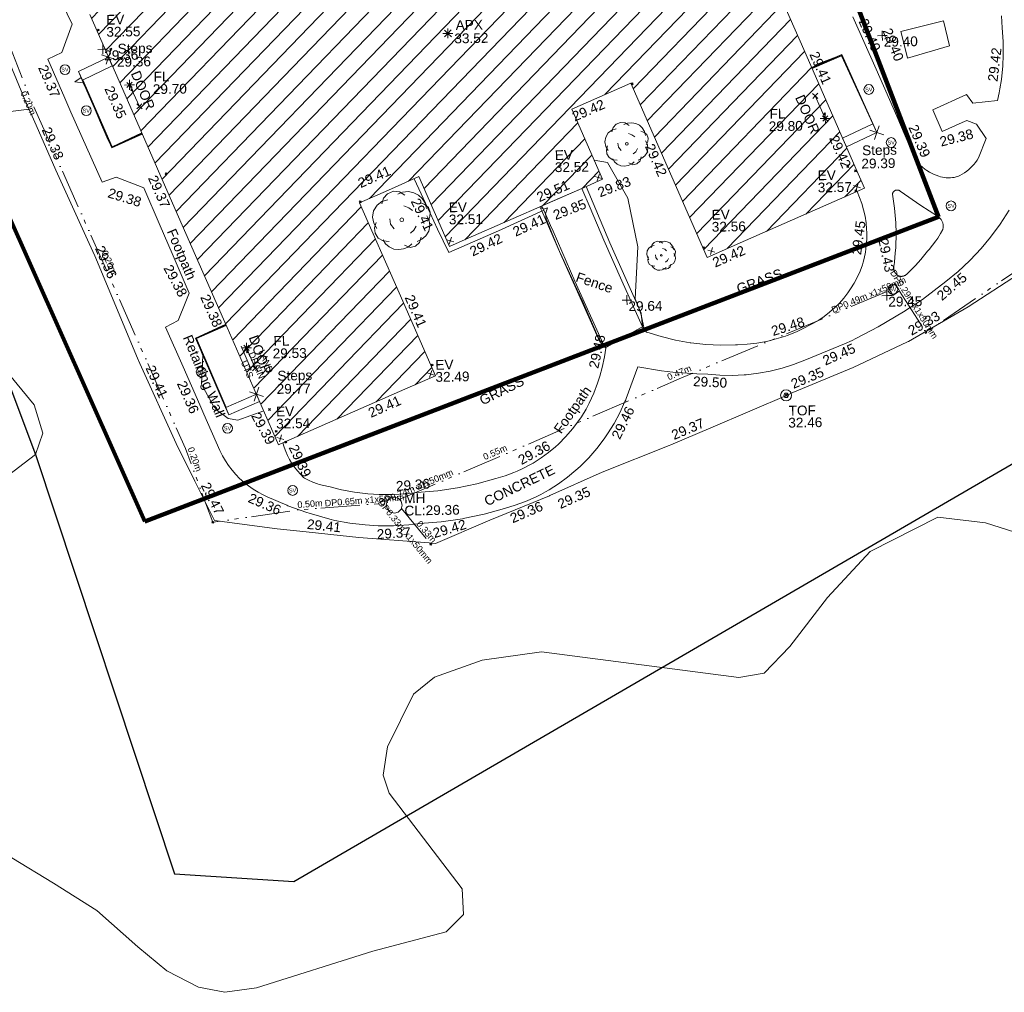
# Model space of a CAD drawing. Header units: millimetres. Extents: x -290717 to 520720, y -103372 to 287762.
# Tile 318 of 375: x 303321 to 341208, y 53669 to 91078. Entities that reach past the tile are written whole.
import ezdxf

# ---------------------------------------------------------------- set-up
doc = ezdxf.new("R2010")
doc.units = ezdxf.units.MM
doc.linetypes.add('IMPORT-UG_DRAINAGE_UNIDENTIFIED_QLB2 _2_', pattern=[2700, 1500, -300, 0, -250, 150, -300, 0, -200])
doc.linetypes.add('IMPORT-UG_ELEC_STREET LIGHTING_QLB2 _2_', pattern=[2700, 1500, -300, 0, -250, 150, -300, 0, -200])
for name, color, linetype, lineweight, true_color in [('00__TOPO__TOP_OF_FENCE_SYMBOL', 7, 'Continuous', 9, 0x666666), ('00_TOPO_APEX_BUILDING', 7, 'Continuous', 9, 0x666666), ('00_TOPO_EAVE', 7, 'Continuous', 9, 0x666666), ('00_TOPO_LEVEL_FLOOR', 7, 'Continuous', 9, 0x666666), ('00_TOPO_SERV_MH', 7, 'Continuous', 9, 0x666666), ('00_TOPO_SERV_STOP_VALVE', 7, 'Continuous', 9, 0x666666), ('00_TOPO_TREE', 7, 'Continuous', 9, 0x666666), ('00_UAV_APEX_BUILDING', 7, 'Continuous', 9, 0x666666), ('00_UAV_BUILDING_HATCH', 7, 'Continuous', 9, 0x999999), ('00_UAV_BUILDING_OUTLINE', 5, 'Continuous', 9, 0x0000ff), ('00_UAV_CONCRETE', 9, 'Continuous', 9, 0x808080), ('00_UAV_EAVE', 7, 'Continuous', 9, 0x666666), ('00_UAV_FENCE', 7, 'Continuous', 9, 0x264c2f), ('00_UAV_FOOTPATH', 7, 'Continuous', 9, 0xa50000), ('00_UAV_FORM_LINES', 7, 'Continuous', 9, 0x666666), ('00_UAV_INT_DOOR', 7, 'Continuous', 9, 0x7f4f3f), ('00_UAV_LEVEL_FLOOR', 7, 'Continuous', 9, 0x666666), ('00_UAV_LEVEL_SPOT', 7, 'Continuous', 9, 0x666666), ('00_UAV_STEPS', 7, 'Continuous', 9, 0x666666), ('00_UAV_TOP_OF_FENCE', 6, 'Continuous', 9, 0xff00ff), ('00_UAV_TREE_LINE', 7, 'Continuous', 9, 0x52a552), ('00_UAV_VEGETATION', 7, 'Continuous', 9, 0x52a552), ('00_UAV_WALL_RETAINING', 7, 'Continuous', 9, 0x7c00a5), ('01_DTM_CONTOUR_MNR', 7, 'Continuous', 9, 0xa5a552), ('12333-PUM-2D-U-0001-C01 - Rev2_REVIT IMPORT_dwg', 7, 'Continuous', 9, 0x767676), ('A_RHA_Line', 7, 'Continuous', 9, 0x00a600), ('PUM-ELECTRIC-MH', 1, 'Continuous', 9, 0xff0000), ('PUM-ELECTRIC-SL-QLB2', 7, 'IMPORT-UG_ELEC_STREET LIGHTING_QLB2 _2_', 9, 0xff7f7f), ('PUM-SURVEY BOUNDARY_EXTENT', 190, 'Continuous', 25, 0x7f00ff), ('PUM-UNIDENTIFIED-QLB2', 150, 'IMPORT-UG_DRAINAGE_UNIDENTIFIED_QLB2 _2_', 9, 0x007fff)]:
    doc.layers.add(name, color=color, linetype=linetype, lineweight=lineweight, true_color=true_color)
doc.layers.add('00_UAV_SURVEY_TEXT', color=7, linetype='Continuous', lineweight=9)
doc.layers.add('GEN-TEXT', color=7, linetype='Continuous', lineweight=9)
doc.styles.add('Arial_1', font='arial.ttf', dxfattribs={"height": 250})
doc.styles.add('Swis721 Lt BT', font='swissl.ttf', dxfattribs={"height": 400})
doc.styles.add('Swis721 Lt BT_2', font='swissl.ttf', dxfattribs={"height": 375})

# ---------------------------------------------------------------- blocks, each defined once
blk = doc.blocks.new('12333-PUM-2D-U-0001-C01 - Rev2_REVIT IMPORT_dwg_CONIFEROUS_TREE-2077251-Site Location Plan Existing')
at = {"layer": '00_TOPO_TREE', "color": 254, "true_color": 0xcccccc, "flags": 128}
for points in [[(-2405, -802), (-2691, -286), (-2805, 286), (-2691, 916), (-2347, 1431), (-1889, 1775), (-1317, 1947)], [(-1889, 1546), (-1718, 2118), (-1317, 2519), (-744, 2748), (-172, 2691), (344, 2347)], [(-344, 2462), (115, 2634), (687, 2691), (1202, 2576), (1660, 2347), (2004, 2004), (2290, 1546), (2405, 1031)], [(229, 1317), (687, 1145), (1031, 859)], [(1832, 1603), (2233, 1431), (2576, 1145), (2748, 687), (2691, 229), (2462, -172)], [(-744, -859), (-1088, -401), (-1145, 115)], [(2405, 344), (2634, -115), (2691, -630), (2576, -1145), (2290, -1603), (1889, -1889), (1431, -2118)], [(-1260, -2061), (-1832, -2004), (-2290, -1718), (-2576, -1260), (-2634, -744), (-2462, -229)], [(1374, -630), (1145, -1031), (802, -1317)], [(916, -2347), (573, -2634), (115, -2805), (-344, -2863), (-802, -2805), (-1260, -2576), (-1603, -2290), (-1832, -1889)], [(1832, -1718), (1660, -2233), (1260, -2576), (744, -2691), (229, -2462)]]:
    blk.add_lwpolyline(points, dxfattribs=at)
at = {"layer": '00_TOPO_TREE', "color": 254, "true_color": 0xcccccc}
blk.add_circle((0, 0), 177, dxfattribs=at)
blk = doc.blocks.new('12333-PUM-2D-U-0001-C01 - Rev2_REVIT IMPORT_dwg_MSL_Apex_SYM-2077252-Site Location Plan Existing')
at = {"layer": '00_TOPO_APEX_BUILDING', "color": 254, "true_color": 0xcccccc, "flags": 128}
for points in [[(0, -501), (0, 0), (-501, 0)], [(354, 354), (0, 0), (-354, 354)], [(354, -354), (0, 0), (-354, -354)], [(501, 0), (0, 0), (0, 501)]]:
    blk.add_lwpolyline(points, dxfattribs=at)
blk = doc.blocks.new('12333-PUM-2D-U-0001-C01 - Rev2_REVIT IMPORT_dwg_MSL_Eaves_SYM_1-V74-Site Location Plan Existing')
at = {"layer": '00_TOPO_EAVE', "color": 254, "true_color": 0xcccccc}
for p, q in [((357, -116), (-357, 116)), ((-116, -357), (116, 357))]:
    blk.add_line(p, q, dxfattribs=at)
blk = doc.blocks.new('12333-PUM-2D-U-0001-C01 - Rev2_REVIT IMPORT_dwg_MSL_Sluice_Valve_SYM-2077246-Site Location Plan Existing')
at = {"layer": '00_TOPO_SERV_STOP_VALVE', "color": 254, "true_color": 0xcccccc}
blk.add_circle((0, 0), 500, dxfattribs=at)
at = {"layer": '00_TOPO_SERV_STOP_VALVE', "insert": (0, 199), "char_height": 400, "width": 785.11, "attachment_point": 2, "line_spacing_factor": 1.005062, "style": 'Swis721 Lt BT'}
blk.add_mtext('SV', dxfattribs=at)
blk = doc.blocks.new('12333-PUM-2D-U-0001-C01 - Rev2_REVIT IMPORT_dwg_MSL_Node_Linework_1-2077247-Site Location Plan Existing')
at = {"layer": '00_UAV_STEPS', "color": 254, "true_color": 0xcccccc, "flags": 128}
for points in [[(257, 705), (0, 0), (-705, 257)], [(705, -257), (0, 0), (-257, -705)]]:
    blk.add_lwpolyline(points, dxfattribs=at)
blk = doc.blocks.new('12333-PUM-2D-U-0001-C01 - Rev2_REVIT IMPORT_dwg_MSL_Node_LineworkTOF-2077248-Site Location Plan Existing')
at = {"layer": '00__TOPO__TOP_OF_FENCE_SYMBOL', "color": 254, "true_color": 0xcccccc, "flags": 128}
for points in [[(165, 165), (0, 0), (-165, 165)], [(165, -165), (0, 0), (-165, -165)]]:
    blk.add_lwpolyline(points, dxfattribs=at)
at = {"layer": '00__TOPO__TOP_OF_FENCE_SYMBOL', "color": 254, "true_color": 0xcccccc}
for radius in [563, 234]:
    blk.add_circle((0, 0), radius, dxfattribs=at)
blk = doc.blocks.new('12333-PUM-2D-U-0001-C01 - Rev2_REVIT IMPORT_dwg_MSL_FLlvl_SYM-V141-Site Location Plan Existing')
at = {"layer": '00_TOPO_LEVEL_FLOOR', "color": 254, "true_color": 0xcccccc, "flags": 128}
for points in [[(0, -38.9), (0, 0), (-38.9, 0)], [(38.9, 0), (0, 0), (0, 38.9)]]:
    blk.add_lwpolyline(points, dxfattribs=at)
blk = doc.blocks.new('12333-PUM-2D-U-0001-C01 - Rev2_REVIT IMPORT_dwg_MSL_Node_Linework-V165-Site Location Plan Existing')
at = {"layer": '00_UAV_INT_DOOR', "color": 9, "true_color": 0xd4c4bf, "flags": 128}
for points in [[(530, 530), (0, 0), (-530, 530)], [(530, -530), (0, 0), (-530, -530)]]:
    blk.add_lwpolyline(points, dxfattribs=at)
blk = doc.blocks.new('12333-PUM-2D-U-0001-C01 - Rev2_REVIT IMPORT_dwg_UAV-2077255-Site Location Plan Existing')
at = {"layer": '00_UAV_LEVEL_SPOT', "color": 254, "true_color": 0xcccccc, "flags": 128}
for points in [[(0, -500), (0, 0), (-500, 0)], [(500, 0), (0, 0), (0, 500)]]:
    blk.add_lwpolyline(points, dxfattribs=at)
blk = doc.blocks.new('12333-PUM-2D-U-0001-C01 - Rev2_REVIT IMPORT_dwg_MGS62954_T2_Galway_ITM_3d_Rev1-2077680-Site Location Plan Existing')
at = {"layer": '00_UAV_BUILDING_HATCH', "true_color": 0xcccccc}
h = blk.add_hatch(dxfattribs=at)
h.set_pattern_fill('FP_1', color=254, style=0, pattern_type=2)
h.set_pattern_definition([(45, (0, 0), (-441.94173824, 441.94173824), [])])
h.paths.add_polyline_path([(534216501, 725624672), (534222581, 725627217), (534219773, 725633925), (534222076, 725634889), (534223210, 725632181), (534229137, 725634663), (534228001, 725637377), (534230291, 725638336), (534233116, 725631588), (534239218, 725634143), (534232256, 725650774), (534226181, 725648231), (534226777, 725646809), (534223150, 725645291), (534220866, 725650747), (534217539, 725649334), (534219859, 725643915), (534216209, 725642387), (534215585, 725643878), (534209523, 725641340), (534213745, 725631255)])
at = {"layer": '00_UAV_BUILDING_OUTLINE', "color": 254, "true_color": 0xcccccc, "flags": 128}
blk.add_lwpolyline([(534235037, 725644131), (534236968, 725639518), (534238899, 725634906), (534239218, 725634143), (534234606, 725632212), (534233116, 725631588), (534231809, 725634710), (534230291, 725638336), (534229305, 725637923), (534228001, 725637377), (534229137, 725634663), (534228545, 725634415), (534223934, 725632484), (534223210, 725632181), (534222076, 725634889), (534220896, 725634395), (534219773, 725633925), (534221234, 725630435), (534222581, 725627217), (534221187, 725626634), (534216574, 725624703), (534216501, 725624672), (534214601, 725629211), (534212670, 725633823), (534210739, 725638435), (534209523, 725641340)], dxfattribs=at)
at = {"layer": '00_UAV_CONCRETE', "color": 254, "true_color": 0xcccccc, "flags": 128}
blk.add_lwpolyline([(534240714, 725640146), (534242360, 725640522), (534242580, 725639559), (534240953, 725639122), (534240808, 725639745)], close=True, dxfattribs=at)
for points in [[(534209053, 725639156), (534209186, 725638826), (534210277, 725636204), (534211462, 725636708)], [(534239728, 725636275), (534239582, 725636632), (534238432, 725639302), (534237260, 725638822)], [(534226857, 725633520), (534225107, 725632752), (534223180, 725631951), (534222763, 725632862), (534222484, 725633472), (534221893, 725634812)], [(534214611, 725625860), (534214482, 725626134), (534213371, 725628828), (534214546, 725629343)]]:
    blk.add_lwpolyline(points, dxfattribs=at)
at = {"layer": '00_UAV_FENCE', "color": 254, "true_color": 0xcccccc, "flags": 128}
for points in [[(534205946, 725640682), (534206984, 725638083), (534207383, 725637129), (534208114, 725635383), (534209351, 725632533), (534209556, 725632063), (534211129, 725628092), (534211214, 725627894), (534212556, 725624788), (534213255, 725623330), (534213988, 725621801), (534216389, 725621437), (534217256, 725621331), (534219521, 725621055), (534222227, 725620794), (534222473, 725620770), (534224574, 725621624), (534226887, 725622530), (534226907, 725622538), (534228925, 725623398), (534231530, 725624382), (534231590, 725624405), (534233146, 725625032), (534236160, 725626268), (534236325, 725626336), (534238663, 725627263), (534240767, 725628207), (534240802, 725628223), (534243117, 725629509), (534245076, 725630738)], [(534239573, 725636609), (534238414, 725639255), (534237276, 725638782)], [(534209216, 725638833), (534210292, 725636243), (534211444, 725636753)], [(534230577, 725628968), (534229820, 725630750), (534229154, 725632326), (534228642, 725633571), (534228332, 725634326)], [(534229060, 725628330), (534228013, 725630768), (534227203, 725632706), (534227109, 725632927), (534226857, 725633520), (534226789, 725633680)], [(534214512, 725626146), (534213412, 725628814), (534214566, 725629295)]]:
    blk.add_lwpolyline(points, dxfattribs=at)
at = {"layer": '00_UAV_FOOTPATH', "color": 254, "true_color": 0xcccccc, "flags": 128}
for points in [[(534244760, 725633199), (534244410, 725632676), (534244027, 725632176), (534243663, 725631753), (534243224, 725631301), (534242967, 725631068), (534242758, 725630878), (534242280, 725630496), (534241364, 725629830), (534240632, 725629358), (534239648, 725628798), (534238776, 725628372), (534238631, 725628301), (534238337, 725628172), (534236805, 725627570), (534236369, 725627410), (534235921, 725627278), (534235466, 725627174), (534235005, 725627098), (534234540, 725627052), (534234459, 725627047), (534234002, 725627035), (534233992, 725627035), (534233526, 725627052), (534233061, 725627099), (534232638, 725627116), (534231721, 725627197), (534231275, 725627257), (534230369, 725627423), (534229905, 725626216), (534229886, 725626172), (534229854, 725626099), (534229649, 725625675), (534229418, 725625264), (534229161, 725624869), (534229029, 725624685), (534228736, 725624315), (534228421, 725623964), (534228085, 725623634), (534227924, 725623492), (534227593, 725623227), (534227246, 725622983), (534226885, 725622762), (534226732, 725622677), (534226550, 725622587), (534226352, 725622489), (534225961, 725622324), (534225561, 725622185), (534225153, 725622071), (534224360, 725621865), (534223550, 725621708), (534223526, 725621704), (534222707, 725621600), (534221884, 725621547), (534221697, 725621528), (534221455, 725621505), (534220866, 725621479), (534220277, 725621490), (534219777, 725621528), (534219193, 725621608), (534218615, 725621724), (534218415, 725621776), (534217629, 725622015), (534217538, 725622046), (534216815, 725622322), (534216771, 725622339), (534216024, 725622680), (534215878, 725622750), (534215682, 725622858), (534215493, 725622978), (534215312, 725623110), (534215140, 725623253), (534214977, 725623406), (534214839, 725623552), (534214696, 725623723), (534214563, 725623903), (534214442, 725624092), (534214333, 725624287), (534214237, 725624489), (534213645, 725625902), (534213496, 725626259), (534212879, 725627729), (534212223, 725629270), (534212718, 725629517), (534213028, 725630244), (534213164, 725630563), (534212533, 725632099), (534212091, 725633172), (534211487, 725634640), (534211260, 725634731), (534210426, 725635068), (534209887, 725634887), (534208735, 725637602), (534208512, 725638140), (534207885, 725639650), (534208420, 725639897), (534208835, 725640985), (534208467, 725641784)], [(534241197, 725635197), (534241237, 725635143), (534241306, 725635060), (534241380, 725634982), (534241458, 725634909), (534241541, 725634841), (534241628, 725634778), (534241719, 725634720), (534241781, 725634685), (534241877, 725634638), (534241976, 725634596), (534242078, 725634561), (534242081, 725634560), (534242149, 725634537), (534242219, 725634518), (534242290, 725634503), (534242362, 725634493), (534242435, 725634487), (534242460, 725634486), (534242532, 725634487), (534242604, 725634492), (534242676, 725634502), (534242747, 725634516), (534242818, 725634534), (534242885, 725634565), (534242980, 725634614), (534243072, 725634669), (534243160, 725634729), (534243244, 725634795), (534243324, 725634866), (534243360, 725634902), (534243432, 725634980), (534243500, 725635062), (534243563, 725635149), (534243620, 725635239), (534243931, 725635973), (534243559, 725636534), (534243199, 725636682), (534243020, 725636605), (534242239, 725636267), (534241897, 725637111), (534243206, 725637674), (534243436, 725637337), (534244386, 725637433), (534244454, 725637721), (534244483, 725637873), (534244551, 725638239), (534244616, 725638761), (534244643, 725639164), (534244649, 725639691), (534244622, 725640217), (534244598, 725640680)], [(534238881, 725640748), (534239742, 725638711), (534240508, 725636890), (534240815, 725636137), (534241196, 725635207)], [(534230577, 725628968), (534230583, 725628948), (534230589, 725628928), (534230597, 725628909), (534230607, 725628890), (534230617, 725628872), (534230629, 725628854), (534230641, 725628838), (534230655, 725628822), (534230670, 725628807), (534230685, 725628793), (534230701, 725628780), (534230719, 725628768), (534230736, 725628757), (534230748, 725628751), (534231291, 725628572), (534231843, 725628428), (534232404, 725628319), (534232433, 725628315), (534233000, 725628243), (534233570, 725628207), (534234141, 725628207), (534234223, 725628210), (534234599, 725628223), (534234973, 725628261), (534235344, 725628321), (534235391, 725628332), (534235711, 725628405), (534236072, 725628512), (534236143, 725628536), (534236495, 725628669), (534236837, 725628825), (534236956, 725628885), (534237137, 725628974), (534237362, 725629101), (534237578, 725629243), (534237786, 725629397), (534237983, 725629564), (534238169, 725629743), (534238343, 725629934), (534238506, 725630135), (534238610, 725630279), (534238750, 725630496), (534238876, 725630721), (534238988, 725630954), (534239085, 725631194), (534239087, 725631201), (534239115, 725631302), (534239155, 725631442), (534239207, 725631687), (534239244, 725631934), (534239265, 725632184), (534239271, 725632434), (534239267, 725632567), (534239249, 725632817), (534239215, 725633065), (534239165, 725633310), (534239100, 725633552), (534239020, 725633789), (534238925, 725634020)], [(534216666, 725624741), (534216712, 725624574), (534216769, 725624410), (534216836, 725624250), (534216913, 725624095), (534216999, 725623945), (534217004, 725623937), (534217100, 725623793), (534217205, 725623655), (534217319, 725623524), (534217440, 725623400), (534217468, 725623374), (534217629, 725623287), (534217794, 725623210), (534217965, 725623144), (534218032, 725623121), (534218207, 725623070), (534218386, 725623030), (534218460, 725623016), (534218741, 725622931), (534218885, 725622893), (534219392, 725622792), (534219904, 725622722), (534220335, 725622689), (534220758, 725622681), (534220851, 725622679), (534221370, 725622702), (534221787, 725622743), (534222593, 725622795), (534223348, 725622891), (534224095, 725623036), (534224841, 725623229), (534225202, 725623330), (534225531, 725623445), (534225665, 725623501), (534225852, 725623580), (534226174, 725623740), (534226281, 725623799), (534226587, 725623987), (534226873, 725624187), (534227152, 725624411), (534227267, 725624513), (534227554, 725624794), (534227819, 725625088), (534228070, 725625407), (534228170, 725625546), (534228358, 725625835), (534228478, 725626058), (534228659, 725626438), (534228816, 725626828), (534228882, 725627018), (534228905, 725627093), (534229002, 725627421), (534229097, 725627831), (534229152, 725628166), (534229060, 725628330)]]:
    blk.add_lwpolyline(points, dxfattribs=at)
blk.add_lwpolyline([(534242194, 725632500), (534242202, 725632526), (534242208, 725632552), (534242213, 725632579), (534242216, 725632606), (534242217, 725632633), (534242217, 725632661), (534242215, 725632688), (534242211, 725632715), (534242205, 725632741), (534242200, 725632763), (534242191, 725632789), (534242181, 725632814), (534242169, 725632839), (534242156, 725632862), (534242142, 725632885), (534242126, 725632907), (534242108, 725632928), (534242089, 725632948), (534242070, 725632967), (534242049, 725632984), (534242026, 725633000), (534242003, 725633015), (534241998, 725633018), (534241365, 725633447), (534240585, 725634011), (534240575, 725634018), (534240565, 725634024), (534240555, 725634030), (534240545, 725634036), (534240534, 725634040), (534240523, 725634044), (534240511, 725634047), (534240500, 725634050), (534240488, 725634051), (534240476, 725634052), (534240464, 725634052), (534240453, 725634052), (534240441, 725634051), (534240429, 725634049), (534240418, 725634046), (534240406, 725634042), (534240395, 725634038), (534240385, 725634033), (534240374, 725634028), (534240364, 725634022), (534240360, 725634019), (534240350, 725634012), (534240341, 725634004), (534240333, 725633996), (534240325, 725633987), (534240317, 725633978), (534240310, 725633969), (534240304, 725633959), (534240299, 725633948), (534240294, 725633937), (534240289, 725633926), (534240286, 725633915), (534240283, 725633904), (534240283, 725633902), (534240355, 725633351), (534240392, 725632796), (534240398, 725632395), (534240375, 725631839), (534240352, 725631622), (534240318, 725631287), (534240300, 725631162), (534240294, 725631141), (534240289, 725631120), (534240286, 725631098), (534240284, 725631076), (534240283, 725631054), (534240284, 725631033), (534240286, 725631011), (534240290, 725630989), (534240295, 725630968), (534240301, 725630947), (534240308, 725630927), (534240317, 725630907), (534240327, 725630887), (534240338, 725630869), (534240346, 725630858), (534240359, 725630840), (534240373, 725630824), (534240388, 725630808), (534240404, 725630793), (534240421, 725630780), (534240439, 725630767), (534240457, 725630755), (534240477, 725630745), (534240486, 725630741), (534240505, 725630736), (534240525, 725630733), (534240545, 725630730), (534240565, 725630729), (534240585, 725630730), (534240605, 725630731), (534240625, 725630734), (534240645, 725630738), (534240659, 725630742), (534240678, 725630748), (534240697, 725630755), (534240715, 725630764), (534240732, 725630773), (534240749, 725630784), (534240766, 725630796), (534240781, 725630809), (534240796, 725630822), (534240810, 725630837), (534240822, 725630852), (534241123, 725631138), (534241334, 725631361), (534241601, 725631677), (534241657, 725631748), (534241796, 725631904), (534241926, 725632070), (534241996, 725632169), (534242108, 725632346)], close=True, dxfattribs=at)
at = {"layer": '00_UAV_FORM_LINES', "color": 254, "true_color": 0xcccccc}
blk.add_line((534226789, 725633680), (534228332, 725634326), dxfattribs=at)
at = {"layer": '00_UAV_FORM_LINES', "color": 254, "true_color": 0xcccccc, "flags": 128}
for points in [[(534228506, 725634398), (534229385, 725632218), (534230539, 725629490), (534230577, 725628968)], [(534229060, 725628330), (534228931, 725628419), (534228106, 725630355), (534227474, 725631829), (534226778, 725633485), (534226711, 725633647)]]:
    blk.add_lwpolyline(points, dxfattribs=at)
at = {"layer": '00_UAV_INT_DOOR', "color": 254, "true_color": 0xcccccc}
for p, q in [((534211005, 725638610), (534211372, 725637780)), ((534237753, 725636853), (534237382, 725637724)), ((534215335, 725628423), (534215645, 725627630))]:
    blk.add_line(p, q, dxfattribs=at)
at = {"layer": '00_UAV_STEPS', "color": 254, "true_color": 0xcccccc, "flags": 128}
for points in [[(534210352, 725639360), (534209205, 725638828), (534209053, 725639156), (534210213, 725639694)], [(534238406, 725636083), (534239576, 725636611), (534239728, 725636275), (534238548, 725635744)], [(534215797, 725626353), (534214611, 725625860), (534214495, 725626139), (534215681, 725626632)]]:
    blk.add_lwpolyline(points, close=True, dxfattribs=at)
at = {"layer": '00_UAV_TREE_LINE', "color": 254, "true_color": 0xcccccc, "flags": 128}
for points in [[(534246487, 725620230), (534243648, 725621191), (534241816, 725621442), (534239182, 725620166), (534237516, 725618428), (534236036, 725616576), (534235030, 725615556), (534234050, 725615418), (534226469, 725616531), (534224192, 725616252), (534222336, 725615634), (534221528, 725614995), (534220487, 725612984), (534220305, 725611892), (534220519, 725611201), (534223268, 725607466), (534223295, 725606480), (534222625, 725605829), (534219790, 725605130), (534215283, 725603797), (534214069, 725603652), (534213060, 725603872), (534211850, 725604518), (534210745, 725605463), (534209189, 725606884), (534207545, 725607963), (534205958, 725608963)], [(534203529, 725621799), (534207142, 725624466), (534207443, 725625279), (534207120, 725626369), (534206200, 725627543)]]:
    blk.add_lwpolyline(points, dxfattribs=at)
at = {"layer": '00_UAV_VEGETATION', "color": 254, "true_color": 0xcccccc, "flags": 128}
blk.add_lwpolyline([(534169539, 725643004), (534171778, 725642695), (534174309, 725642223), (534176512, 725641209), (534178529, 725640642), (534180395, 725640712), (534182713, 725641323), (534183880, 725641484), (534184481, 725641320), (534186692, 725639708), (534188789, 725638471), (534191386, 725637648), (534192480, 725637481), (534194975, 725637993), (534195563, 725638118), (534197622, 725638462), (534199870, 725639092), (534202166, 725639569), (534202413, 725639568), (534202607, 725639507), (534204633, 725637704), (534204818, 725637602), (534205147, 725637533), (534207123, 725637749)], dxfattribs=at)
at = {"layer": '00_UAV_WALL_RETAINING', "color": 254, "true_color": 0xcccccc, "flags": 128}
for points in [[(534239576, 725636611), (534238426, 725639284), (534237266, 725638807)], [(534209205, 725638828), (534210284, 725636225), (534211452, 725636733)], [(534214495, 725626139), (534213388, 725628820), (534214557, 725629317)]]:
    blk.add_lwpolyline(points, dxfattribs=at)
at = {"layer": '01_DTM_CONTOUR_MNR', "color": 254, "true_color": 0xcccccc, "flags": 128}
for points in [[(534237367, 725638906), (534238220, 725639210), (534238430, 725639288), (534238610, 725638833), (534239458, 725636910), (534239580, 725636627), (534239680, 725636400), (534239673, 725636397)], [(534211459, 725636717), (534210948, 725636497), (534210280, 725636214), (534210104, 725636622), (534209870, 725637183), (534209602, 725637829), (534209381, 725638370), (534209291, 725638581), (534209230, 725638720), (534208906, 725638764), (534209156, 725638934)], [(534228828, 725635400), (534229342, 725635306), (534230105, 725633916), (534230450, 725632041), (534230310, 725630040), (534230487, 725629583), (534230540, 725629430), (534230642, 725628889), (534230599, 725628919), (534230592, 725628935), (534230580, 725628960), (534230353, 725628857), (534229140, 725628180), (534228940, 725628410), (534228297, 725629961), (534228092, 725630434), (534227536, 725631700), (534227442, 725631921), (534227140, 725632667), (534226948, 725633178), (534226923, 725633371), (534227008, 725633601), (534226845, 725633554), (534226785, 725633581), (534226751, 725633664)], [(534215950, 725625990), (534214945, 725625649), (534214572, 725625718), (534214186, 725626013), (534214019, 725626197), (534213570, 725627049), (534213650, 725628160), (534213382, 725628824), (534214409, 725629277), (534214550, 725629333)]]:
    blk.add_lwpolyline(points, dxfattribs=at)
for name, p, xscale, yscale, zscale in [('12333-PUM-2D-U-0001-C01 - Rev2_REVIT IMPORT_dwg_MSL_Apex_SYM-2077252-Site Location Plan Existing', (534223288, 725640377), 0.375, 0.375, 0.375), ('12333-PUM-2D-U-0001-C01 - Rev2_REVIT IMPORT_dwg_UAV-2077255-Site Location Plan Existing', (534210000, 725640000), 0.375, 0.375, 0.375), ('12333-PUM-2D-U-0001-C01 - Rev2_REVIT IMPORT_dwg_MSL_Node_Linework_1-2077247-Site Location Plan Existing', (534210213, 725639694), 0.375, 0.375, 0.375), ('12333-PUM-2D-U-0001-C01 - Rev2_REVIT IMPORT_dwg_UAV-2077255-Site Location Plan Existing', (534240000, 725640000), 0.375, 0.375, 0.375), ('12333-PUM-2D-U-0001-C01 - Rev2_REVIT IMPORT_dwg_MSL_Sluice_Valve_SYM-2077246-Site Location Plan Existing', (534208531, 725639244), 0.375, 0.375, 0.375), ('12333-PUM-2D-U-0001-C01 - Rev2_REVIT IMPORT_dwg_MSL_FLlvl_SYM-V141-Site Location Plan Existing', (534211005, 725638610), 4.94, 4.94, 4.94), ('12333-PUM-2D-U-0001-C01 - Rev2_REVIT IMPORT_dwg_MSL_Node_Linework-V165-Site Location Plan Existing', (534211005, 725638610), 0.19, 0.19, 0.19), ('12333-PUM-2D-U-0001-C01 - Rev2_REVIT IMPORT_dwg_MSL_Sluice_Valve_SYM-2077246-Site Location Plan Existing', (534239446, 725637938), 0.375, 0.375, 0.375), ('12333-PUM-2D-U-0001-C01 - Rev2_REVIT IMPORT_dwg_MSL_Sluice_Valve_SYM-2077246-Site Location Plan Existing', (534209327, 725637649), 0.375, 0.375, 0.375), ('12333-PUM-2D-U-0001-C01 - Rev2_REVIT IMPORT_dwg_MSL_Node_Linework-V165-Site Location Plan Existing', (534211372, 725637780), 0.19, 0.19, 0.19), ('12333-PUM-2D-U-0001-C01 - Rev2_REVIT IMPORT_dwg_MSL_Node_Linework-V165-Site Location Plan Existing', (534237382, 725637724), 0.19, 0.19, 0.19), ('12333-PUM-2D-U-0001-C01 - Rev2_REVIT IMPORT_dwg_CONIFEROUS_TREE-2077251-Site Location Plan Existing', (534230098, 725636012), 0.3, 0.3, 0.3), ('12333-PUM-2D-U-0001-C01 - Rev2_REVIT IMPORT_dwg_MSL_FLlvl_SYM-V141-Site Location Plan Existing', (534237753, 725636853), 4.94, 4.94, 4.94), ('12333-PUM-2D-U-0001-C01 - Rev2_REVIT IMPORT_dwg_MSL_Node_Linework-V165-Site Location Plan Existing', (534237753, 725636853), 0.19, 0.19, 0.19), ('12333-PUM-2D-U-0001-C01 - Rev2_REVIT IMPORT_dwg_MSL_Node_Linework_1-2077247-Site Location Plan Existing', (534239728, 725636275), 0.375, 0.375, 0.375), ('12333-PUM-2D-U-0001-C01 - Rev2_REVIT IMPORT_dwg_MSL_Sluice_Valve_SYM-2077246-Site Location Plan Existing', (534240270, 725635884), 0.375, 0.375, 0.375), ('12333-PUM-2D-U-0001-C01 - Rev2_REVIT IMPORT_dwg_MSL_Eaves_SYM_1-V74-Site Location Plan Existing', (534228981, 725634737), 0.375, 0.375, 0.375), ('12333-PUM-2D-U-0001-C01 - Rev2_REVIT IMPORT_dwg_CONIFEROUS_TREE-2077251-Site Location Plan Existing', (534221390, 725633243), 0.4, 0.4, 0.4), ('12333-PUM-2D-U-0001-C01 - Rev2_REVIT IMPORT_dwg_MSL_Eaves_SYM_1-V74-Site Location Plan Existing', (534238931, 725634210), 0.375, 0.375, 0.375), ('12333-PUM-2D-U-0001-C01 - Rev2_REVIT IMPORT_dwg_MSL_Sluice_Valve_SYM-2077246-Site Location Plan Existing', (534242531, 725633407), 0.375, 0.375, 0.375), ('12333-PUM-2D-U-0001-C01 - Rev2_REVIT IMPORT_dwg_MSL_Eaves_SYM_1-V74-Site Location Plan Existing', (534223242, 725632400), 0.375, 0.375, 0.375), ('12333-PUM-2D-U-0001-C01 - Rev2_REVIT IMPORT_dwg_CONIFEROUS_TREE-2077251-Site Location Plan Existing', (534231351, 725631699), 0.2, 0.2, 0.2), ('12333-PUM-2D-U-0001-C01 - Rev2_REVIT IMPORT_dwg_MSL_Eaves_SYM_1-V74-Site Location Plan Existing', (534233281, 725631827), 0.375, 0.375, 0.375), ('12333-PUM-2D-U-0001-C01 - Rev2_REVIT IMPORT_dwg_MSL_Sluice_Valve_SYM-2077246-Site Location Plan Existing', (534240235, 725630236), 0.375, 0.375, 0.375), ('12333-PUM-2D-U-0001-C01 - Rev2_REVIT IMPORT_dwg_UAV-2077255-Site Location Plan Existing', (534230000, 725630000), 0.375, 0.375, 0.375), ('12333-PUM-2D-U-0001-C01 - Rev2_REVIT IMPORT_dwg_UAV-2077255-Site Location Plan Existing', (534240000, 725630000), 0.375, 0.375, 0.375), ('12333-PUM-2D-U-0001-C01 - Rev2_REVIT IMPORT_dwg_MSL_FLlvl_SYM-V141-Site Location Plan Existing', (534215335, 725628423), 4.94, 4.94, 4.94), ('12333-PUM-2D-U-0001-C01 - Rev2_REVIT IMPORT_dwg_MSL_Node_Linework-V165-Site Location Plan Existing', (534215335, 725628423), 0.19, 0.19, 0.19), ('12333-PUM-2D-U-0001-C01 - Rev2_REVIT IMPORT_dwg_MSL_Sluice_Valve_SYM-2077246-Site Location Plan Existing', (534213570, 725627523), 0.375, 0.375, 0.375), ('12333-PUM-2D-U-0001-C01 - Rev2_REVIT IMPORT_dwg_MSL_Node_Linework-V165-Site Location Plan Existing', (534215645, 725627630), 0.19, 0.19, 0.19), ('12333-PUM-2D-U-0001-C01 - Rev2_REVIT IMPORT_dwg_MSL_Eaves_SYM_1-V74-Site Location Plan Existing', (534222397, 725627291), 0.375, 0.375, 0.375), ('12333-PUM-2D-U-0001-C01 - Rev2_REVIT IMPORT_dwg_MSL_Node_Linework_1-2077247-Site Location Plan Existing', (534215681, 725626632), 0.375, 0.375, 0.375), ('12333-PUM-2D-U-0001-C01 - Rev2_REVIT IMPORT_dwg_MSL_Node_LineworkTOF-2077248-Site Location Plan Existing', (534236059, 725626233), 0.375, 0.375, 0.375), ('12333-PUM-2D-U-0001-C01 - Rev2_REVIT IMPORT_dwg_MSL_Sluice_Valve_SYM-2077246-Site Location Plan Existing', (534214546, 725625341), 0.375, 0.375, 0.375), ('12333-PUM-2D-U-0001-C01 - Rev2_REVIT IMPORT_dwg_MSL_Eaves_SYM_1-V74-Site Location Plan Existing', (534216574, 725624913), 0.375, 0.375, 0.375), ('12333-PUM-2D-U-0001-C01 - Rev2_REVIT IMPORT_dwg_MSL_Sluice_Valve_SYM-2077246-Site Location Plan Existing', (534217007, 725622904), 0.375, 0.375, 0.375)]:
    blk.add_blockref(name, p, dxfattribs=dict(xscale=xscale, yscale=yscale, zscale=zscale))
at = {"layer": '00_TOPO_SERV_MH', "char_height": 375, "attachment_point": 1, "line_spacing_factor": 1.005062, "style": 'Swis721 Lt BT_2'}
for s, insert, width in [('MH', (534221297, 725622712), 949.78), ('CL:29.36', (534221297, 725622239), 2440.93)]:
    blk.add_mtext(s, dxfattribs=dict(at, insert=insert, width=width))
at = {"layer": '00_UAV_APEX_BUILDING', "char_height": 375, "attachment_point": 1, "line_spacing_factor": 1.005062, "style": 'Swis721 Lt BT_2'}
for s, insert, width in [('APX', (534223593, 725640877), 1130.24), ('33.52', (534223534, 725640365), 1495.9)]:
    blk.add_mtext(s, dxfattribs=dict(at, insert=insert, width=width))
at = {"layer": '00_UAV_BUILDING_OUTLINE', "color": 251, "true_color": 0x666666, "char_height": 375, "width": 1495.9, "attachment_point": 1, "line_spacing_factor": 1.005062, "style": 'Swis721 Lt BT_2'}
for s, insert, rotation in [('29.41', (534237521, 725639479), 292.7165), ('29.35', (534210375, 725638628), 292.7165), ('29.42', (534227969, 725637246), 22.7165), ('29.42', (534238222, 725636242), 292.7165), ('29.42', (534231132, 725636045), 292.7165), ('29.41', (534219683, 725634829), 22.7165), ('29.37', (534211992, 725635161), 292.7165), ('29.51', (534226548, 725634167), 22.7165), ('29.42', (534223939, 725632117), 24.773), ('29.42', (534233271, 725631535), 22.7165), ('29.38', (534213923, 725630548), 292.7165), ('29.41', (534221787, 725630396), 292.7165), ('29.41', (534219926, 725625988), 22.7165), ('29.39', (534215785, 725625976), 297.6458)]:
    blk.add_mtext(s, dxfattribs=dict(at, insert=insert, rotation=rotation))
at = {"layer": '00_UAV_CONCRETE', "color": 251, "true_color": 0x666666, "char_height": 375, "width": 1495.9, "attachment_point": 1, "line_spacing_factor": 1.005062, "style": 'Swis721 Lt BT_2'}
for s, insert, rotation in [('29.40', (534240355, 725640326), 291.0468), ('29.41', (534222082, 725634103), 294.327), ('29.41', (534225608, 725632853), 23.6922)]:
    blk.add_mtext(s, dxfattribs=dict(at, insert=insert, rotation=rotation))
at = {"layer": '00_UAV_EAVE', "char_height": 375, "attachment_point": 1, "line_spacing_factor": 1.005062, "style": 'Swis721 Lt BT_2'}
for s, insert, width in [('EV', (534210155, 725641319), 736.08), ('32.55', (534210150, 725640852), 1495.9), ('EV', (534227319, 725635811), 736.08), ('32.52', (534227314, 725635345), 1495.9), ('EV', (534237421, 725634856), 736.08), ('32.57', (534237416, 725634389), 1495.9), ('EV', (534223206, 725633873), 736.08), ('32.51', (534223201, 725633406), 1495.9), ('EV', (534233316, 725633414), 736.08), ('32.56', (534233311, 725632948), 1495.9), ('EV', (534222584, 725627827), 736.08), ('32.49', (534222579, 725627361), 1495.9), ('EV', (534216424, 725626139), 736.08), ('32.54', (534216420, 725625672), 1495.9)]:
    blk.add_mtext(s, dxfattribs=dict(at, insert=insert, width=width))
at = {"layer": '00_UAV_FENCE', "color": 251, "true_color": 0x666666, "char_height": 375, "attachment_point": 1, "line_spacing_factor": 1.005062, "style": 'Swis721 Lt BT_2'}
for s, insert, width, rotation in [('29.38', (534207936, 725637090), 1495.9, 292.7102), ('29.83', (534228907, 725634321), 1495.9, 20.0046), ('29.85', (534227174, 725633478), 1495.9, 20.0738), ('29.36', (534209905, 725632492), 1495.9, 292.5671), ('Fence', (534228138, 725631116), 1681.11, 340.2691), ('29.33', (534240747, 725628762), 1495.9, 28.8692), ('29.41', (534211768, 725627861), 1495.9, 293.3596), ('29.35', (534236209, 725626821), 1495.9, 21.748), ('29.37', (534231578, 725624935), 1495.9, 21.8679), ('29.47', (534213809, 725623319), 1495.9, 295.6136), ('29.35', (534227152, 725622353), 1495.9, 23.0467), ('29.41', (534217565, 725621792), 1495.9, 353.0462), ('29.42', (534222337, 725621337), 1495.9, 15.4022)]:
    blk.add_mtext(s, dxfattribs=dict(at, insert=insert, width=width, rotation=rotation))
at = {"layer": '00_UAV_FOOTPATH', "color": 251, "true_color": 0x666666, "char_height": 375, "attachment_point": 1, "line_spacing_factor": 1.005062, "style": 'Swis721 Lt BT_2'}
for s, insert, width, rotation in [('29.40', (534239435, 725640710), 1495.9, 292.8964), ('29.37', (534207838, 725639480), 1495.9, 292.5404), ('29.42', (534244027, 725638189), 1495.9, 81.9648), ('29.39', (534241286, 725636602), 1495.9, 292.2344), ('29.38', (534242107, 725636056), 1495.9, 13.4205), ('29.38', (534210179, 725634667), 1495.9, 341.8625), ('Footpath', (534212683, 725633094), 2436.18, 291.9842), ('29.45', (534238664, 725631625), 1495.9, 81.2286), ('29.43', (534240078, 725632230), 1495.9, 280.5758), ('29.38', (534212512, 725631716), 1495.9, 296.9798), ('29.45', (534241882, 725630037), 1495.9, 39.3872), ('29.48', (534235491, 725628878), 1495.9, 16.409), ('29.48', (534228481, 725627451), 1495.9, 76.6302), ('29.45', (534237444, 725627690), 1495.9, 22.926), ('29.36', (534212966, 725627240), 1495.9, 292.7487), ('29.50', (534232501, 725627025), 1495.9, 356.2077), ('Footpath', (534227070, 725625097), 2436.18, 53.8512), ('29.46', (534229298, 725624791), 1495.9, 62.7658), ('29.39', (534217220, 725624716), 1495.9, 294.1489), ('29.36', (534225657, 725624056), 1495.9, 27.5856), ('29.36', (534220979, 725623190), 1495.9, 3.3896), ('29.36', (534215408, 725622844), 1495.9, 335.4937), ('29.36', (534225312, 725621838), 1495.9, 22.325), ('29.37', (534220207, 725621350), 1495.9, 2.6676)]:
    blk.add_mtext(s, dxfattribs=dict(at, insert=insert, width=width, rotation=rotation))
at = {"layer": '00_UAV_INT_DOOR', "color": 251, "true_color": 0x666666, "char_height": 375, "width": 1790.33, "attachment_point": 1, "line_spacing_factor": 1.005062, "style": 'Swis721 Lt BT_2'}
for insert, rotation in [((534211404, 725639194), 291.7521), ((534236945, 725637824), 292.3526), ((534215772, 725628945), 288.9628)]:
    blk.add_mtext('DOOR', dxfattribs=dict(at, insert=insert, rotation=rotation))
at = {"layer": '00_UAV_LEVEL_FLOOR', "char_height": 375, "attachment_point": 1, "line_spacing_factor": 1.005062, "style": 'Swis721 Lt BT_2'}
for s, insert, width in [('FL', (534211936, 725639097), 683.84), ('29.70', (534211898, 725638616), 1495.9), ('FL', (534235609, 725637255), 683.84), ('29.80', (534235571, 725636775), 1495.9), ('FL', (534216371, 725628855), 683.84), ('29.53', (534216333, 725628374), 1495.9)]:
    blk.add_mtext(s, dxfattribs=dict(at, insert=insert, width=width))
at = {"layer": '00_UAV_LEVEL_SPOT', "char_height": 375, "width": 1495.9, "attachment_point": 1, "line_spacing_factor": 1.005062, "style": 'Swis721 Lt BT_2'}
for s, insert in [('29.36', (534210052, 725639949)), ('29.40', (534240052, 725639949)), ('29.64', (534230052, 725629949)), ('29.45', (534240052, 725629949))]:
    blk.add_mtext(s, dxfattribs=dict(at, insert=insert))
at = {"layer": '00_UAV_STEPS', "char_height": 375, "attachment_point": 1, "line_spacing_factor": 1.005062, "style": 'Swis721 Lt BT_2'}
for s, insert, width in [('Steps', (534210573, 725640199), 1552.89), ('29.36', (534210535, 725639689), 1495.9), ('Steps', (534239147, 725635788), 1552.89), ('29.39', (534239110, 725635278), 1495.9), ('Steps', (534216500, 725627514), 1552.89), ('29.77', (534216462, 725627004), 1495.9)]:
    blk.add_mtext(s, dxfattribs=dict(at, insert=insert, width=width))
at = {"layer": '00_UAV_SURVEY_TEXT', "color": 251, "true_color": 0x666666, "char_height": 375, "attachment_point": 1, "line_spacing_factor": 1.005062, "style": 'Swis721 Lt BT_2'}
for s, insert, width, rotation in [('GRASS', (534234183, 725630519), 2018.28, 19.1527), ('GRASS', (534224211, 725626384), 2018.28, 25.3474), ('CONCRETE', (534224326, 725622502), 3286.24, 24.8162)]:
    blk.add_mtext(s, dxfattribs=dict(at, insert=insert, width=width, rotation=rotation))
at = {"layer": '00_UAV_TOP_OF_FENCE', "color": 251, "true_color": 0x666666, "char_height": 375, "attachment_point": 1, "line_spacing_factor": 1.005062, "style": 'Swis721 Lt BT_2'}
for s, insert, width in [('TOF', (534236145, 725625826), 1163.48), ('32.46', (534236123, 725625363), 1495.9)]:
    blk.add_mtext(s, dxfattribs=dict(at, insert=insert, width=width))
at = {"layer": '00_UAV_WALL_RETAINING', "color": 251, "true_color": 0x666666, "insert": (534213232, 725629001), "char_height": 375, "width": 3832.36, "attachment_point": 1, "rotation": 291.563, "line_spacing_factor": 1.005062, "style": 'Swis721 Lt BT_2'}
blk.add_mtext('Retaining Wall', dxfattribs=at)
blk = doc.blocks.new('12333-PUM-2D-U-0001-C01 - Rev2_REVIT IMPORT_dwg-1620468-Site Location Plan Existing')
at = {"layer": 'GEN-TEXT', "color": 253, "true_color": 0xaaaaaa}
for p, q in [((568728, 24854), (568799, 24925)), ((568799, 24854), (568728, 24925)), ((569194, 24105), (569265, 24176)), ((569265, 24105), (569194, 24176)), ((569972, 22533), (570043, 22604)), ((570043, 22533), (569972, 22604)), ((589237, 22424), (589308, 22495)), ((589308, 22424), (589237, 22495)), ((596613, 21142), (596684, 21213)), ((596684, 21142), (596613, 21213)), ((571236, 19277), (571307, 19348)), ((571307, 19277), (571236, 19348)), ((597469, 19098), (597540, 19169)), ((597540, 19098), (597469, 19169)), ((597765, 18928), (597836, 18999)), ((597836, 18928), (597765, 18999)), ((597765, 18163), (597836, 18234)), ((597836, 18163), (597765, 18234)), ((578739, 18090), (578689, 18140)), ((578692, 18073), (578760, 18140)), ((578760, 18069), (578739, 18090)), ((591944, 16075), (591873, 16146)), ((591873, 16075), (591887, 16089)), ((591887, 16089), (591944, 16146)), ((600368, 12668), (600439, 12739)), ((600439, 12668), (600368, 12739)), ((574245, 12378), (574316, 12449)), ((574316, 12378), (574245, 12449)), ((581348, 11744), (581419, 11815)), ((581419, 11744), (581348, 11815)), ((575056, 10144), (575127, 10215)), ((575127, 10144), (575056, 10215)), ((575298, 9300), (575369, 9371)), ((575369, 9300), (575298, 9371)), ((575688, 8929), (575666, 8951)), ((575666, 8880), (575735, 8949)), ((575737, 8880), (575688, 8929)), ((572802, 5843), (572873, 5914)), ((572873, 5843), (572802, 5914)), ((581175, 4854), (581246, 4925)), ((581246, 4854), (581175, 4925))]:
    blk.add_line(p, q, dxfattribs=at)
at = {"layer": 'PUM-ELECTRIC-MH', "color": 21, "true_color": 0xffaaaa, "flags": 128}
for points in [[(598991, 14435), (599257, 14605), (599414, 14315), (599148, 14145)], [(580135, 6417), (580125, 6455), (580094, 6571), (579981, 6684), (579827, 6725), (579673, 6684), (579665, 6676), (579561, 6571), (579519, 6417), (579561, 6263), (579673, 6150), (579784, 6121), (579827, 6109), (579981, 6150), (580094, 6263)]]:
    blk.add_lwpolyline(points, close=True, dxfattribs=at)
at = {"layer": 'PUM-ELECTRIC-SL-QLB2', "color": 254, "true_color": 0xffd4d4}
blk.add_line((580099, 6282), (581210, 4890), dxfattribs=at)
at = {"layer": 'PUM-ELECTRIC-SL-QLB2', "color": 254, "true_color": 0xffd4d4, "flags": 128}
for points in [[(599406, 14309), (600403, 12704), (605515, 16063), (612602, 20602), (620041, 25221), (618338, 27309), (615841, 30535), (614667, 32807), (612364, 38977), (611670, 40822)], [(564338, 27031), (566179, 22093), (568827, 15855), (571835, 8731), (572837, 5879), (576125, 6298), (579542, 6500)], [(580028, 6636), (583829, 8179), (590963, 11119), (599041, 14343)]]:
    blk.add_lwpolyline(points, dxfattribs=at)
at = {"layer": 'PUM-SURVEY BOUNDARY_EXTENT', "color": 201, "true_color": 0xd4aaff, "flags": 128}
blk.add_lwpolyline([(434100, 24157), (453045, 39176), (466013, 44123), (482147, 40703), (488217, 30927), (531081, 24250), (561844, 20426), (566062, 8611), (571129, -7616), (575714, -7983), (646442, 31495), (689841, 56726), (691427, 62926), (689638, 69874), (681836, 100645), (672156, 130601), (667141, 148791), (693350, 157472), (716445, 167556), (696843, 196972), (686147, 214213)], dxfattribs=at)
at = {"layer": 'PUM-UNIDENTIFIED-QLB2', "color": 141, "true_color": 0xaad4ff}
blk.add_line((574410, 11727), (574046, 12639), dxfattribs=at)
blk.add_blockref('12333-PUM-2D-U-0001-C01 - Rev2_REVIT IMPORT_dwg_MGS62954_T2_Galway_ITM_3d_Rev1-2077680-Site Location Plan Existing', (-533641080, -725615854))
at = {"layer": 'PUM-ELECTRIC-SL-QLB2', "char_height": 250, "attachment_point": 2, "line_spacing_factor": 0.941778, "style": 'Arial_1'}
for s, insert, width, rotation in [('0.20m', (566132, 22174), 1160.03, 293.001), ('0.20m', (569147, 15990), 1160.03, 292.8912), ('DP0.49m x1x50mm', (598176, 14305), 3660.66, 21.7613), ('DP0.29m x1x50mm', (600071, 13857), 3660.66, 301.8612), ('0.47m', (590835, 11441), 1160.03, 21.7613), ('0.20m', (572306, 8359), 1160.03, 289.358), ('0.55m', (583697, 8500), 1160.03, 22.3971), ('DP0.74m x1x50mm', (580631, 7208), 3660.66, 22.089), ('0.50m', (576579, 6650), 1160.03, 3.3898), ('DP0.65m x1x50mm', (578676, 6753), 3660.66, 3.3898), ('DP0.33m x1x50mm', (580335, 5468), 3660.66, 308.6), ('0.33m', (581153, 5453), 1160.03, 308.6)]:
    blk.add_mtext(s, dxfattribs=dict(at, insert=insert, width=width, rotation=rotation))
at = {"layer": 'PUM-UNIDENTIFIED-QLB2', "insert": (575108, 12082), "char_height": 250, "width": 1294.7, "attachment_point": 2, "rotation": 291.7581, "line_spacing_factor": 0.941778, "style": 'Arial_1'}
blk.add_mtext('LAND\\PDRAIN\\PUTS', dxfattribs=at)

msp = doc.modelspace()

# ---------------------------------------------------------------- linework, layer by layer
at = {"layer": 'A_RHA_Line', "color": 1, "lineweight": 140, "true_color": 0xff0000}
for p, q in [((338674, 83494), (333923, 95872)), ((308137, 71772), (302737, 83901)), ((338674, 83494), (308137, 71772))]:
    msp.add_line(p, q, dxfattribs=at)

# ---------------------------------------------------------------- block references
at = {"layer": '12333-PUM-2D-U-0001-C01 - Rev2_REVIT IMPORT_dwg', "color": 254, "linetype": 'IMPORT-UG_ELEC_STREET LIGHTING_QLB2 _2_', "true_color": 0xffd4d4, "rotation": 0.9999999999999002}
msp.add_blockref('12333-PUM-2D-U-0001-C01 - Rev2_REVIT IMPORT_dwg-1620468-Site Location Plan Existing', (-261895, 55870), dxfattribs=at)

doc.saveas('drawing.dxf')
